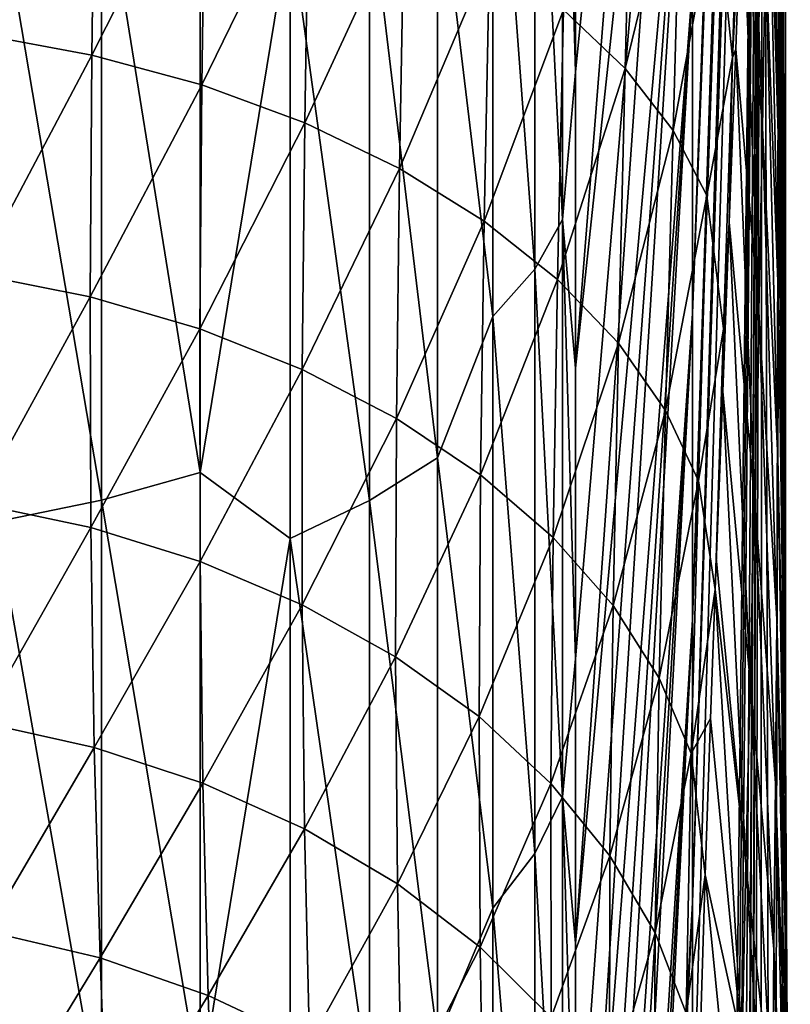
# Model space of a CAD drawing. Header units: metres. Extents: x -22 to 72, y -237 to 23.
# Tile 348 of 363: x 69.84 to 71.51, y -10.09 to -7.96. Entities that reach past the tile are written whole.
import ezdxf

# ---------------------------------------------------------------- set-up
doc = ezdxf.new("R2010")
doc.units = ezdxf.units.M
doc.layers.add('solid_509588_MEDIA_SW0001', color=7, linetype='CONTINUOUS')

msp = doc.modelspace()

# ---------------------------------------------------------------- linework, layer by layer
at = {"layer": 'solid_509588_MEDIA_SW0001'}
for points in [[(71.498817, -9.24112, 99.392853), (71.5, 0, 84.5), (71.449417, 5.21058, 88.148491)], [(71.490837, -7.819918, 100.387993), (71.498817, -9.24112, 99.392853), (71.449417, 5.21058, 88.148491)], [(71.470947, -13.986648, 96.07), (71.449417, -5.21058, 80.851509), (71.5, 0, 84.5)], [(71.489563, -12.404846, 97.177589), (71.470947, -13.986648, 96.07), (71.5, 0, 84.5)], [(71.490837, -12.255258, 97.282333), (71.489563, -12.404846, 97.177589), (71.5, 0, 84.5)], [(71.498848, -10.822992, 98.285217), (71.490837, -12.255258, 97.282333), (71.5, 0, 84.5)], [(71.498817, -9.24112, 99.392853), (71.498848, -10.822992, 98.285217), (71.5, 0, 84.5)], [(71.449417, -4.29263, 79.805862), (71.297287, -8.592765, 75.103516), (71.297287, -7.883942, 74.50135)], [(71.449417, -4.623829, 80.131729), (71.297287, -8.592765, 75.103516), (71.449417, -4.29263, 79.805862)], [(71.449417, -4.623829, 80.131729), (71.297287, -9.25574, 75.755814), (71.297287, -8.592765, 75.103516)], [(71.449417, -4.930357, 80.480896), (71.297287, -9.25574, 75.755814), (71.449417, -4.623829, 80.131729)], [(71.449417, -4.930357, 80.480896), (71.449417, -5.21058, 80.851509), (71.297287, -9.869333, 76.454773)], [(71.449417, -4.930357, 80.480896), (71.297287, -9.869333, 76.454773), (71.297287, -9.25574, 75.755814)], [(71.299095, -18.534039, 88.869286), (71.297287, -10.430269, 77.196648), (71.449417, -5.21058, 80.851509)], [(71.297287, -9.869333, 76.454773), (71.449417, -5.21058, 80.851509), (71.297287, -10.430269, 77.196648)], [(71.314995, -18.364952, 89.520226), (71.299095, -18.534039, 88.869286), (71.449417, -5.21058, 80.851509)], [(71.330673, -18.173166, 90.164383), (71.314995, -18.364952, 89.520226), (71.449417, -5.21058, 80.851509)], [(71.360985, -17.723473, 91.427315), (71.330673, -18.173166, 90.164383), (71.449417, -5.21058, 80.851509)], [(71.38131, -17.367517, 92.316071), (71.360985, -17.723473, 91.427315), (71.449417, -5.21058, 80.851509)], [(71.384193, -17.315123, 92.448608), (71.38131, -17.367517, 92.316071), (71.449417, -5.21058, 80.851509)], [(71.400406, -17.008902, 93.229935), (71.384193, -17.315123, 92.448608), (71.449417, -5.21058, 80.851509)], [(71.402847, -16.962561, 93.355812), (71.400406, -17.008902, 93.229935), (71.449417, -5.21058, 80.851509)], [(71.417549, -16.690189, 94.176956), (71.402847, -16.962561, 93.355812), (71.449417, -5.21058, 80.851509)], [(71.443008, -15.568357, 94.962471), (71.417549, -16.690189, 94.176956), (71.449417, -5.21058, 80.851509)], [(71.470947, -13.986648, 96.07), (71.443008, -15.568357, 94.962471), (71.449417, -5.21058, 80.851509)], [(71.297287, -5.521318, 73.026352), (71.043945, -8.070098, 67.193619), (71.043945, -7.417348, 66.903969)], [(71.297287, -5.521318, 73.026352), (71.043945, -8.71156, 67.507477), (71.043945, -8.070098, 67.193619)], [(71.297287, -5.521318, 73.026352), (71.297287, -6.344111, 73.459991), (71.043945, -8.71156, 67.507477)], [(71.297287, -6.344111, 73.459991), (71.043945, -9.340839, 67.845093), (71.043945, -8.71156, 67.507477)], [(71.297287, -6.344111, 73.459991), (71.043945, -9.957054, 68.206001), (71.043945, -9.340839, 67.845093)], [(71.297287, -6.344111, 73.459991), (71.297287, -7.133056, 73.952538), (71.043945, -9.957054, 68.206001)], [(71.491211, -8.137896, 100.832169), (71.475029, -6.668018, 101.858841), (71.477333, -6.9678, 101.991905)], [(71.491211, -8.137896, 100.832169), (71.490227, -7.897778, 100.664368), (71.475029, -6.668018, 101.858841)], [(71.492485, -8.38201, 101.007484), (71.477333, -6.9678, 101.991905), (71.47963, -7.2727, 102.135361)], [(71.492485, -8.38201, 101.007484), (71.491211, -8.137896, 100.832169), (71.477333, -6.9678, 101.991905)], [(71.484047, -8.228764, 102.6632), (71.461777, -7.023824, 103.473228), (71.459732, -7.406844, 103.652916)], [(71.484047, -8.228764, 102.6632), (71.483231, -7.902434, 102.467903), (71.461777, -7.023824, 103.473228)], [(70.955872, -7.185047, 66.270546), (71.015793, -7.094565, 66.500114), (71.015793, -8.389546, 67.066002)], [(71.015793, -7.094565, 66.500114), (71.043945, -7.417348, 66.903969), (71.043945, -8.070098, 67.193619)], [(71.015793, -8.389546, 67.066002), (71.015793, -7.094565, 66.500114), (71.043945, -8.070098, 67.193619)], [(71.297287, -7.133056, 73.952538), (71.043945, -10.559343, 68.589706), (71.043945, -9.957054, 68.206001)], [(71.297287, -7.133056, 73.952538), (71.043945, -11.146864, 68.995659), (71.043945, -10.559343, 68.589706)], [(71.297287, -7.133056, 73.952538), (71.297287, -7.883942, 74.50135), (71.043945, -11.146864, 68.995659)], [(70.955872, -7.185047, 66.270546), (70.955872, -8.496544, 66.843651), (70.865181, -7.272016, 66.049896)], [(70.955872, -7.185047, 66.270546), (71.015793, -8.389546, 67.066002), (70.955872, -8.496544, 66.843651)], [(70.865181, -7.272016, 66.049896), (70.865181, -8.599387, 66.629936), (70.745163, -7.601265, 65.94104)], [(70.955872, -8.496544, 66.843651), (70.865181, -8.599387, 66.629936), (70.865181, -7.272016, 66.049896)], [(71.416389, -7.279808, 104.663734), (71.4048, -7.646109, 104.879425), (71.449448, -8.1908, 104.097244)], [(71.416389, -7.279808, 104.663734), (71.449448, -8.1908, 104.097244), (71.45562, -7.796097, 103.860519)], [(71.494003, -8.632107, 101.193665), (71.47963, -7.2727, 102.135361), (71.481674, -7.583941, 102.292908)], [(71.494003, -8.632107, 101.193665), (71.492485, -8.38201, 101.007484), (71.47963, -7.2727, 102.135361)], [(71.483917, -8.563159, 102.88105), (71.459732, -7.406844, 103.652916), (71.45562, -7.796097, 103.860519)], [(71.483917, -8.563159, 102.88105), (71.484047, -8.228764, 102.6632), (71.459732, -7.406844, 103.652916)], [(71.151688, -8.061874, 106.092072), (71.167297, -7.442119, 105.709915), (71.018257, -7.935067, 106.271843)], [(71.273178, -7.564456, 105.509857), (71.167297, -7.442119, 105.709915), (71.151688, -8.061874, 106.092072)], [(71.384056, -8.038458, 105.20871), (71.402237, -7.427442, 104.864288), (71.348099, -7.692002, 105.299332)], [(71.384056, -8.038458, 105.20871), (71.4048, -7.646109, 104.879425), (71.402237, -7.427442, 104.864288)], [(70.003166, -7.48654, 106.879539), (69.754166, -7.444365, 106.928726), (69.747528, -7.987469, 107.318497)], [(69.996033, -8.033165, 107.269951), (70.003166, -7.48654, 106.879539), (69.747528, -7.987469, 107.318497)], [(70.241852, -7.546137, 106.804176), (70.003166, -7.48654, 106.879539), (69.996033, -8.033165, 107.269951)], [(70.233971, -8.097752, 107.196358), (70.241852, -7.546137, 106.804176), (69.996033, -8.033165, 107.269951)], [(70.466263, -7.62217, 106.703873), (70.241852, -7.546137, 106.804176), (70.233971, -8.097752, 107.196358)], [(70.230705, -7.558039, 65.324211), (70.230705, -8.937619, 65.927071), (70.016975, -7.60831, 65.196671)], [(70.425346, -7.750285, 65.577202), (70.230705, -8.937619, 65.927071), (70.230705, -7.558039, 65.324211)], [(71.255791, -8.196582, 105.899155), (71.273178, -7.564456, 105.509857), (71.151688, -8.061874, 106.092072)], [(71.348099, -7.692002, 105.299332), (71.273178, -7.564456, 105.509857), (71.255791, -8.196582, 105.899155)], [(71.495651, -8.889763, 101.39373), (71.481674, -7.583941, 102.292908), (71.483231, -7.902434, 102.467903)], [(71.495651, -8.889763, 101.39373), (71.494003, -8.632107, 101.193665), (71.481674, -7.583941, 102.292908)], [(70.016975, -7.60831, 65.196671), (70.016975, -8.997066, 65.803535), (69.78759, -7.648244, 65.095352)], [(70.230705, -8.937619, 65.927071), (70.016975, -8.997066, 65.803535), (70.016975, -7.60831, 65.196671)], [(70.745163, -7.601265, 65.94104), (70.745163, -8.905878, 66.530602), (70.597763, -7.67963, 65.74971)], [(70.865181, -8.599387, 66.629936), (70.745163, -8.905878, 66.530602), (70.745163, -7.601265, 65.94104)], [(70.457397, -8.180161, 107.098946), (70.466263, -7.62217, 106.703873), (70.233971, -8.097752, 107.196358)], [(70.672684, -7.71338, 106.580299), (70.466263, -7.62217, 106.703873), (70.457397, -8.180161, 107.098946)], [(70.016975, -8.997066, 65.803535), (69.78759, -9.04429, 65.705399), (69.78759, -7.648244, 65.095352)], [(71.384056, -8.038458, 105.20871), (71.391579, -8.020172, 105.116951), (71.4048, -7.646109, 104.879425)], [(71.4048, -7.646109, 104.879425), (71.391579, -8.020172, 105.116951), (71.44149, -8.589464, 104.362747)], [(71.4048, -7.646109, 104.879425), (71.44149, -8.589464, 104.362747), (71.449448, -8.1908, 104.097244)], [(70.597763, -7.67963, 65.74971), (70.597763, -8.997693, 66.345345), (70.425346, -7.750285, 65.577202)], [(70.745163, -8.905878, 66.530602), (70.597763, -8.997693, 66.345345), (70.597763, -7.67963, 65.74971)], [(71.328842, -8.33696, 105.696274), (71.348099, -7.692002, 105.299332), (71.255791, -8.196582, 105.899155)], [(71.384056, -8.038458, 105.20871), (71.348099, -7.692002, 105.299332), (71.328842, -8.33696, 105.696274)], [(70.662628, -8.279028, 106.979317), (70.672684, -7.71338, 106.580299), (70.457397, -8.180161, 107.098946)], [(70.857704, -7.818258, 106.435486), (70.672684, -7.71338, 106.580299), (70.662628, -8.279028, 106.979317)], [(70.425346, -7.750285, 65.577202), (70.425346, -9.080475, 66.178314), (70.230705, -8.937619, 65.927071)], [(70.597763, -8.997693, 66.345345), (70.425346, -9.080475, 66.178314), (70.425346, -7.750285, 65.577202)], [(71.482765, -8.905445, 103.122955), (71.45562, -7.796097, 103.860519), (71.449448, -8.1908, 104.097244)], [(71.482765, -8.905445, 103.122955), (71.483917, -8.563159, 102.88105), (71.45562, -7.796097, 103.860519)], [(70.846245, -8.392717, 106.839462), (70.857704, -7.818258, 106.435486), (70.662628, -8.279028, 106.979317)], [(71.018257, -7.935067, 106.271843), (70.857704, -7.818258, 106.435486), (70.846245, -8.392717, 106.839462)], [(71.490227, -7.897778, 100.664368), (71.498817, -9.24112, 99.392853), (71.490837, -7.819918, 100.387993)], [(71.297287, -7.883942, 74.50135), (71.043945, -11.718795, 69.423294), (71.043945, -11.146864, 68.995659)], [(71.297287, -7.883942, 74.50135), (71.043945, -12.274336, 69.872017), (71.043945, -11.718795, 69.423294)], [(71.297287, -7.883942, 74.50135), (71.297287, -8.592765, 75.103516), (71.043945, -12.274336, 69.872017)], [(71.497261, -9.156145, 101.61026), (71.483231, -7.902434, 102.467903), (71.484047, -8.228764, 102.6632)], [(71.497261, -9.156145, 101.61026), (71.495651, -8.889763, 101.39373), (71.483231, -7.902434, 102.467903)], [(71.49894, -9.423722, 99.596199), (71.498817, -9.24112, 99.392853), (71.490227, -7.897778, 100.664368)], [(71.49894, -9.423722, 99.596199), (71.490227, -7.897778, 100.664368), (71.491211, -8.137896, 100.832169)], [(71.005226, -8.519347, 106.681694), (71.018257, -7.935067, 106.271843), (70.846245, -8.392717, 106.839462)], [(71.151688, -8.061874, 106.092072), (71.018257, -7.935067, 106.271843), (71.005226, -8.519347, 106.681694)], [(69.996033, -8.033165, 107.269951), (69.747528, -7.987469, 107.318497), (69.744392, -8.508008, 107.740067)], [(69.992386, -8.556828, 107.69191), (69.996033, -8.033165, 107.269951), (69.744392, -8.508008, 107.740067)], [(70.233971, -8.097752, 107.196358), (69.996033, -8.033165, 107.269951), (69.992386, -8.556828, 107.69191)], [(71.364822, -8.625849, 105.583511), (71.384056, -8.038458, 105.20871), (71.328842, -8.33696, 105.696274)], [(71.364822, -8.625849, 105.583511), (71.37738, -8.394796, 105.373878), (71.384056, -8.038458, 105.20871)], [(71.391579, -8.020172, 105.116951), (71.37738, -8.394796, 105.373878), (71.432297, -8.9899, 104.655144)], [(71.384056, -8.038458, 105.20871), (71.37738, -8.394796, 105.373878), (71.391579, -8.020172, 105.116951)], [(71.391579, -8.020172, 105.116951), (71.432297, -8.9899, 104.655144), (71.44149, -8.589464, 104.362747)], [(71.136932, -8.656821, 106.508614), (71.151688, -8.061874, 106.092072), (71.005226, -8.519347, 106.681694)], [(71.015793, -8.389546, 67.066002), (71.043945, -8.070098, 67.193619), (71.043945, -8.71156, 67.507477)], [(71.255791, -8.196582, 105.899155), (71.151688, -8.061874, 106.092072), (71.136932, -8.656821, 106.508614)], [(70.229546, -8.625957, 107.619965), (70.233971, -8.097752, 107.196358), (69.992386, -8.556828, 107.69191)], [(70.457397, -8.180161, 107.098946), (70.233971, -8.097752, 107.196358), (70.229546, -8.625957, 107.619965)], [(71.499313, -9.607535, 99.804428), (71.491211, -8.137896, 100.832169), (71.492485, -8.38201, 101.007484)], [(71.499313, -9.607535, 99.804428), (71.49894, -9.423722, 99.596199), (71.491211, -8.137896, 100.832169)], [(70.451958, -8.714253, 107.525421), (70.457397, -8.180161, 107.098946), (70.229546, -8.625957, 107.619965)], [(70.662628, -8.279028, 106.979317), (70.457397, -8.180161, 107.098946), (70.451958, -8.714253, 107.525421)], [(71.239182, -8.802865, 106.323097), (71.255791, -8.196582, 105.899155), (71.136932, -8.656821, 106.508614)], [(71.328842, -8.33696, 105.696274), (71.255791, -8.196582, 105.899155), (71.239182, -8.802865, 106.323097)], [(71.480606, -9.254954, 103.389526), (71.449448, -8.1908, 104.097244), (71.44149, -8.589464, 104.362747)], [(71.480606, -9.254954, 103.389526), (71.482765, -8.905445, 103.122955), (71.449448, -8.1908, 104.097244)], [(71.498695, -9.432005, 101.845314), (71.484047, -8.228764, 102.6632), (71.483917, -8.563159, 102.88105)], [(71.498695, -9.432005, 101.845314), (71.497261, -9.156145, 101.61026), (71.484047, -8.228764, 102.6632)], [(70.655937, -8.820253, 107.409851), (70.662628, -8.279028, 106.979317), (70.451958, -8.714253, 107.525421)], [(70.846245, -8.392717, 106.839462), (70.662628, -8.279028, 106.979317), (70.655937, -8.820253, 107.409851)], [(71.310295, -8.955061, 106.128212), (71.328842, -8.33696, 105.696274), (71.239182, -8.802865, 106.323097)], [(71.364822, -8.625849, 105.583511), (71.328842, -8.33696, 105.696274), (71.310295, -8.955061, 106.128212)], [(70.838104, -8.942204, 107.275146), (70.846245, -8.392717, 106.839462), (70.655937, -8.820253, 107.409851)], [(71.005226, -8.519347, 106.681694), (70.846245, -8.392717, 106.839462), (70.838104, -8.942204, 107.275146)], [(70.955872, -8.496544, 66.843651), (71.015793, -8.389546, 67.066002), (71.015793, -9.639766, 67.724907)], [(71.015793, -8.389546, 67.066002), (71.043945, -8.71156, 67.507477), (71.043945, -9.340839, 67.845093)], [(71.015793, -9.639766, 67.724907), (71.015793, -8.389546, 67.066002), (71.043945, -9.340839, 67.845093)], [(71.37738, -8.394796, 105.373878), (71.363045, -8.762092, 105.645195), (71.422615, -9.389438, 104.971481)], [(71.364822, -8.625849, 105.583511), (71.363045, -8.762092, 105.645195), (71.37738, -8.394796, 105.373878)], [(71.37738, -8.394796, 105.373878), (71.422615, -9.389438, 104.971481), (71.432297, -8.9899, 104.655144)], [(71.500061, -9.79553, 100.020752), (71.492485, -8.38201, 101.007484), (71.494003, -8.632107, 101.193665)], [(71.500061, -9.79553, 100.020752), (71.499313, -9.607535, 99.804428), (71.492485, -8.38201, 101.007484)], [(69.992386, -8.556828, 107.69191), (69.744392, -8.508008, 107.740067), (69.746445, -9.004663, 108.19252)], [(70.955872, -8.496544, 66.843651), (70.955872, -9.762708, 67.510963), (70.865181, -8.599387, 66.629936)], [(70.955872, -8.496544, 66.843651), (71.015793, -9.639766, 67.724907), (70.955872, -9.762708, 67.510963)], [(70.995453, -9.078086, 107.123558), (71.005226, -8.519347, 106.681694), (70.838104, -8.942204, 107.275146)], [(71.136932, -8.656821, 106.508614), (71.005226, -8.519347, 106.681694), (70.995453, -9.078086, 107.123558)], [(69.993881, -9.056417, 108.144608), (69.992386, -8.556828, 107.69191), (69.746445, -9.004663, 108.19252)], [(70.229546, -8.625957, 107.619965), (69.992386, -8.556828, 107.69191), (69.993881, -9.056417, 108.144608)], [(71.499847, -9.717673, 102.100304), (71.483917, -8.563159, 102.88105), (71.482765, -8.905445, 103.122955)], [(71.499847, -9.717673, 102.100304), (71.498695, -9.432005, 101.845314), (71.483917, -8.563159, 102.88105)], [(71.297287, -8.592765, 75.103516), (71.043945, -12.812711, 70.341194), (71.043945, -12.274336, 69.872017)], [(71.297287, -8.592765, 75.103516), (71.043945, -13.333165, 70.830177), (71.043945, -12.812711, 70.341194)], [(71.297287, -8.592765, 75.103516), (71.297287, -9.25574, 75.755814), (71.043945, -13.333165, 70.830177)], [(71.477654, -9.610441, 103.680367), (71.44149, -8.589464, 104.362747), (71.432297, -8.9899, 104.655144)], [(71.477654, -9.610441, 103.680367), (71.480606, -9.254954, 103.389526), (71.44149, -8.589464, 104.362747)], [(70.865181, -8.599387, 66.629936), (70.865181, -9.880877, 67.305321), (70.745163, -8.905878, 66.530602)], [(70.955872, -9.762708, 67.510963), (70.865181, -9.880877, 67.305321), (70.865181, -8.599387, 66.629936)], [(70.230232, -9.129816, 108.074234), (70.229546, -8.625957, 107.619965), (69.993881, -9.056417, 108.144608)], [(70.451958, -8.714253, 107.525421), (70.229546, -8.625957, 107.619965), (70.230232, -9.129816, 108.074234)], [(71.364822, -8.625849, 105.583511), (71.310295, -8.955061, 106.128212), (71.346588, -9.190866, 105.986984)], [(71.364822, -8.625849, 105.583511), (71.346588, -9.190866, 105.986984), (71.363045, -8.762092, 105.645195)], [(71.501183, -9.990195, 100.248039), (71.494003, -8.632107, 101.193665), (71.495651, -8.889763, 101.39373)], [(71.501183, -9.990195, 100.248039), (71.500061, -9.79553, 100.020752), (71.494003, -8.632107, 101.193665)], [(71.125366, -9.225651, 106.957588), (71.136932, -8.656821, 106.508614), (70.995453, -9.078086, 107.123558)], [(71.239182, -8.802865, 106.323097), (71.136932, -8.656821, 106.508614), (71.125366, -9.225651, 106.957588)], [(70.451584, -9.223643, 107.982574), (70.451958, -8.714253, 107.525421), (70.230232, -9.129816, 108.074234)], [(70.655937, -8.820253, 107.409851), (70.451958, -8.714253, 107.525421), (70.451584, -9.223643, 107.982574)], [(71.363045, -8.762092, 105.645195), (71.346588, -9.190866, 105.986984), (71.349197, -9.121855, 105.929886)], [(71.363045, -8.762092, 105.645195), (71.349197, -9.121855, 105.929886), (71.413254, -9.785216, 105.308395)], [(71.363045, -8.762092, 105.645195), (71.413254, -9.785216, 105.308395), (71.422615, -9.389438, 104.971481)], [(71.225708, -9.382457, 106.779976), (71.239182, -8.802865, 106.323097), (71.125366, -9.225651, 106.957588)], [(71.310295, -8.955061, 106.128212), (71.239182, -8.802865, 106.323097), (71.225708, -9.382457, 106.779976)], [(70.654266, -9.336347, 107.87114), (70.655937, -8.820253, 107.409851), (70.451584, -9.223643, 107.982574)], [(70.838104, -8.942204, 107.275146), (70.655937, -8.820253, 107.409851), (70.654266, -9.336347, 107.87114)], [(71.502609, -10.193543, 100.488777), (71.495651, -8.889763, 101.39373), (71.497261, -9.156145, 101.61026)], [(71.502609, -10.193543, 100.488777), (71.501183, -9.990195, 100.248039), (71.495651, -8.889763, 101.39373)], [(70.745163, -8.905878, 66.530602), (70.745163, -10.16511, 67.211723), (70.597763, -8.997693, 66.345345)], [(70.865181, -9.880877, 67.305321), (70.745163, -10.16511, 67.211723), (70.745163, -8.905878, 66.530602)], [(71.50071, -10.013058, 102.375999), (71.482765, -8.905445, 103.122955), (71.480606, -9.254954, 103.389526)], [(71.50071, -10.013058, 102.375999), (71.499847, -9.717673, 102.100304), (71.482765, -8.905445, 103.122955)], [(70.230705, -8.937619, 65.927071), (70.230705, -10.269513, 66.629021), (70.016975, -8.997066, 65.803535)], [(70.425346, -9.080475, 66.178314), (70.230705, -10.269513, 66.629021), (70.230705, -8.937619, 65.927071)], [(70.834938, -9.46606, 107.741776), (70.838104, -8.942204, 107.275146), (70.654266, -9.336347, 107.87114)], [(70.995453, -9.078086, 107.123558), (70.838104, -8.942204, 107.275146), (70.834938, -9.46606, 107.741776)], [(71.294807, -9.545907, 106.593666), (71.310295, -8.955061, 106.128212), (71.225708, -9.382457, 106.779976)], [(71.294807, -9.545907, 106.593666), (71.346588, -9.190866, 105.986984), (71.310295, -8.955061, 106.128212)], [(70.016975, -8.997066, 65.803535), (70.016975, -10.337818, 66.510155), (69.78759, -9.04429, 65.705399)], [(70.230705, -10.269513, 66.629021), (70.016975, -10.337818, 66.510155), (70.016975, -8.997066, 65.803535)], [(70.597763, -8.997693, 66.345345), (70.597763, -10.269907, 67.033485), (70.425346, -9.080475, 66.178314)], [(70.745163, -10.16511, 67.211723), (70.597763, -10.269907, 67.033485), (70.597763, -8.997693, 66.345345)], [(71.474251, -9.970107, 103.994087), (71.432297, -8.9899, 104.655144), (71.422615, -9.389438, 104.971481)], [(71.474251, -9.970107, 103.994087), (71.477654, -9.610441, 103.680367), (71.432297, -8.9899, 104.655144)], [(69.993881, -9.056417, 108.144608), (69.746445, -9.004663, 108.19252), (69.754272, -9.478223, 108.6754)], [(70.001129, -9.532896, 108.627693), (69.993881, -9.056417, 108.144608), (69.754272, -9.478223, 108.6754)], [(70.016975, -10.337818, 66.510155), (69.78759, -10.392079, 66.415733), (69.78759, -9.04429, 65.705399)], [(70.230232, -9.129816, 108.074234), (69.993881, -9.056417, 108.144608), (70.001129, -9.532896, 108.627693)], [(70.425346, -9.080475, 66.178314), (70.425346, -10.364393, 66.872787), (70.230705, -10.269513, 66.629021)], [(70.597763, -10.269907, 67.033485), (70.425346, -10.364393, 66.872787), (70.425346, -9.080475, 66.178314)], [(70.990593, -9.610638, 107.596619), (70.995453, -9.078086, 107.123558), (70.834938, -9.46606, 107.741776)], [(71.125366, -9.225651, 106.957588), (70.995453, -9.078086, 107.123558), (70.990593, -9.610638, 107.596619)], [(71.349197, -9.121855, 105.929886), (71.346588, -9.190866, 105.986984), (71.413254, -9.785216, 105.308395)], [(70.236626, -9.610396, 108.558884), (70.230232, -9.129816, 108.074234), (70.001129, -9.532896, 108.627693)], [(70.451584, -9.223643, 107.982574), (70.230232, -9.129816, 108.074234), (70.236626, -9.610396, 108.558884)], [(71.504234, -10.407101, 100.74498), (71.497261, -9.156145, 101.61026), (71.498695, -9.432005, 101.845314)], [(71.504234, -10.407101, 100.74498), (71.502609, -10.193543, 100.488777), (71.497261, -9.156145, 101.61026)], [(71.294807, -9.545907, 106.593666), (71.336342, -9.470366, 106.226463), (71.346588, -9.190866, 105.986984)], [(71.346588, -9.190866, 105.986984), (71.336342, -9.470366, 106.226463), (71.404999, -10.174452, 105.66256)], [(71.346588, -9.190866, 105.986984), (71.404999, -10.174452, 105.66256), (71.413254, -9.785216, 105.308395)], [(70.456879, -9.70944, 108.4701), (70.451584, -9.223643, 107.982574), (70.236626, -9.610396, 108.558884)], [(70.654266, -9.336347, 107.87114), (70.451584, -9.223643, 107.982574), (70.456879, -9.70944, 108.4701)], [(71.118668, -9.767687, 107.438087), (71.125366, -9.225651, 106.957588), (70.990593, -9.610638, 107.596619)], [(71.225708, -9.382457, 106.779976), (71.125366, -9.225651, 106.957588), (71.118668, -9.767687, 107.438087)], [(71.297287, -9.25574, 75.755814), (71.043945, -13.834972, 71.33828), (71.043945, -13.333165, 70.830177)], [(71.297287, -9.25574, 75.755814), (71.043945, -14.31743, 71.864792), (71.043945, -13.834972, 71.33828)], [(71.297287, -9.25574, 75.755814), (71.297287, -9.869333, 76.454773), (71.043945, -14.31743, 71.864792)], [(71.501335, -10.317632, 102.672523), (71.480606, -9.254954, 103.389526), (71.477654, -9.610441, 103.680367)], [(71.501335, -10.317632, 102.672523), (71.50071, -10.013058, 102.375999), (71.480606, -9.254954, 103.389526)], [(71.49894, -9.423722, 99.596199), (71.498848, -10.822992, 98.285217), (71.498817, -9.24112, 99.392853)], [(70.658226, -9.828389, 108.362808), (70.654266, -9.336347, 107.87114), (70.456879, -9.70944, 108.4701)], [(70.834938, -9.46606, 107.741776), (70.654266, -9.336347, 107.87114), (70.658226, -9.828389, 108.362808)], [(71.015793, -9.639766, 67.724907), (71.043945, -9.340839, 67.845093), (71.043945, -9.957054, 68.206001)], [(71.217033, -9.934608, 107.268784), (71.225708, -9.382457, 106.779976), (71.118668, -9.767687, 107.438087)], [(71.294807, -9.545907, 106.593666), (71.225708, -9.382457, 106.779976), (71.217033, -9.934608, 107.268784)], [(71.470871, -10.331795, 104.328545), (71.422615, -9.389438, 104.971481), (71.413254, -9.785216, 105.308395)], [(71.470871, -10.331795, 104.328545), (71.474251, -9.970107, 103.994087), (71.422615, -9.389438, 104.971481)], [(71.49897, -10.949614, 98.527756), (71.498848, -10.822992, 98.285217), (71.49894, -9.423722, 99.596199)], [(71.49897, -10.949614, 98.527756), (71.49894, -9.423722, 99.596199), (71.499313, -9.607535, 99.804428)], [(71.505966, -10.631904, 101.01812), (71.498695, -9.432005, 101.845314), (71.499847, -9.717673, 102.100304)], [(71.505966, -10.631904, 101.01812), (71.504234, -10.407101, 100.74498), (71.498695, -9.432005, 101.845314)], [(70.837349, -9.965274, 108.2388), (70.834938, -9.46606, 107.741776), (70.658226, -9.828389, 108.362808)], [(70.990593, -9.610638, 107.596619), (70.834938, -9.46606, 107.741776), (70.837349, -9.965274, 108.2388)], [(70.001129, -9.532896, 108.627693), (69.754272, -9.478223, 108.6754), (69.76725, -9.930636, 109.187469)], [(71.294807, -9.545907, 106.593666), (71.324928, -9.808641, 106.53463), (71.336342, -9.470366, 106.226463)], [(71.336342, -9.470366, 106.226463), (71.324928, -9.808641, 106.53463), (71.404999, -10.174452, 105.66256)], [(70.013489, -9.9883, 109.140083), (70.001129, -9.532896, 108.627693), (69.76725, -9.930636, 109.187469)], [(70.236626, -9.610396, 108.558884), (70.001129, -9.532896, 108.627693), (70.013489, -9.9883, 109.140083)], [(71.284073, -10.108637, 107.091522), (71.294807, -9.545907, 106.593666), (71.217033, -9.934608, 107.268784)], [(71.284073, -10.108637, 107.091522), (71.324928, -9.808641, 106.53463), (71.294807, -9.545907, 106.593666)], [(70.2481, -10.069775, 109.072861), (70.236626, -9.610396, 108.558884), (70.013489, -9.9883, 109.140083)], [(70.456879, -9.70944, 108.4701), (70.236626, -9.610396, 108.558884), (70.2481, -10.069775, 109.072861)], [(70.991272, -10.117829, 108.100105), (70.990593, -9.610638, 107.596619), (70.837349, -9.965274, 108.2388)], [(71.118668, -9.767687, 107.438087), (70.990593, -9.610638, 107.596619), (70.991272, -10.117829, 108.100105)], [(71.501869, -10.630427, 102.989372), (71.477654, -9.610441, 103.680367), (71.474251, -9.970107, 103.994087)], [(71.501869, -10.630427, 102.989372), (71.501335, -10.317632, 102.672523), (71.477654, -9.610441, 103.680367)], [(71.499336, -11.076826, 98.775627), (71.49897, -10.949614, 98.527756), (71.499313, -9.607535, 99.804428)], [(71.499336, -11.076826, 98.775627), (71.499313, -9.607535, 99.804428), (71.500061, -9.79553, 100.020752)], [(70.955872, -9.762708, 67.510963), (71.015793, -9.639766, 67.724907), (71.015793, -10.838552, 68.473312)], [(71.015793, -9.639766, 67.724907), (71.043945, -9.957054, 68.206001), (71.043945, -10.559343, 68.589706)], [(71.015793, -10.838552, 68.473312), (71.015793, -9.639766, 67.724907), (71.043945, -10.559343, 68.589706)], [(70.467216, -10.17371, 108.986908), (70.456879, -9.70944, 108.4701), (70.2481, -10.069775, 109.072861)], [(70.658226, -9.828389, 108.362808), (70.456879, -9.70944, 108.4701), (70.467216, -10.17371, 108.986908)], [(71.507767, -10.868503, 101.309067), (71.499847, -9.717673, 102.100304), (71.50071, -10.013058, 102.375999)], [(71.507767, -10.868503, 101.309067), (71.505966, -10.631904, 101.01812), (71.499847, -9.717673, 102.100304)], [(70.955872, -9.762708, 67.510963), (70.955872, -10.976784, 68.268913), (70.865181, -9.880877, 67.305321)], [(70.955872, -9.762708, 67.510963), (71.015793, -10.838552, 68.473312), (70.955872, -10.976784, 68.268913)], [(71.117462, -10.283531, 107.949043), (71.118668, -9.767687, 107.438087), (70.991272, -10.117829, 108.100105)], [(71.217033, -9.934608, 107.268784), (71.118668, -9.767687, 107.438087), (71.117462, -10.283531, 107.949043)], [(71.468002, -10.693214, 104.681145), (71.413254, -9.785216, 105.308395), (71.404999, -10.174452, 105.66256)], [(71.468002, -10.693214, 104.681145), (71.470871, -10.331795, 104.328545), (71.413254, -9.785216, 105.308395)], [(71.284073, -10.108637, 107.091522), (71.315071, -10.142861, 106.861137), (71.324928, -9.808641, 106.53463)], [(71.324928, -9.808641, 106.53463), (71.315071, -10.142861, 106.861137), (71.398514, -10.554683, 106.030899)], [(71.324928, -9.808641, 106.53463), (71.398514, -10.554683, 106.030899), (71.404999, -10.174452, 105.66256)], [(71.500084, -11.208134, 99.031647), (71.499336, -11.076826, 98.775627), (71.500061, -9.79553, 100.020752)], [(71.500084, -11.208134, 99.031647), (71.500061, -9.79553, 100.020752), (71.501183, -9.990195, 100.248039)], [(70.667206, -10.298387, 108.883652), (70.658226, -9.828389, 108.362808), (70.467216, -10.17371, 108.986908)], [(70.837349, -9.965274, 108.2388), (70.658226, -9.828389, 108.362808), (70.667206, -10.298387, 108.883652)], [(71.297287, -9.869333, 76.454773), (71.297287, -10.430269, 77.196648), (71.043945, -15.221625, 72.97007)], [(71.297287, -9.869333, 76.454773), (71.043945, -14.779863, 72.408974), (71.043945, -14.31743, 71.864792)], [(71.297287, -9.869333, 76.454773), (71.043945, -15.221625, 72.97007), (71.043945, -14.779863, 72.408974)], [(70.865181, -9.880877, 67.305321), (70.865181, -11.109649, 68.072449), (70.745163, -10.16511, 67.211723)], [(70.955872, -10.976784, 68.268913), (70.865181, -11.109649, 68.072449), (70.865181, -9.880877, 67.305321)], [(70.013489, -9.9883, 109.140083), (69.76725, -9.930636, 109.187469), (69.783821, -10.364876, 109.726692)], [(71.213814, -10.459636, 107.788094), (71.217033, -9.934608, 107.268784), (71.117462, -10.283531, 107.949043)], [(71.284073, -10.108637, 107.091522), (71.217033, -9.934608, 107.268784), (71.213814, -10.459636, 107.788094)], [(70.844749, -10.441741, 108.764786), (70.837349, -9.965274, 108.2388), (70.667206, -10.298387, 108.883652)], [(70.991272, -10.117829, 108.100105), (70.837349, -9.965274, 108.2388), (70.844749, -10.441741, 108.764786)], [(71.502525, -10.950077, 103.325455), (71.474251, -9.970107, 103.994087), (71.470871, -10.331795, 104.328545)], [(71.502525, -10.950077, 103.325455), (71.501869, -10.630427, 102.989372), (71.474251, -9.970107, 103.994087)], [(70.029411, -10.425601, 109.67981), (70.013489, -9.9883, 109.140083), (69.783821, -10.364876, 109.726692)], [(70.2481, -10.069775, 109.072861), (70.013489, -9.9883, 109.140083), (70.029411, -10.425601, 109.67981)], [(71.501213, -11.346561, 99.298325), (71.500084, -11.208134, 99.031647), (71.501183, -9.990195, 100.248039)], [(71.501213, -11.346561, 99.298325), (71.501183, -9.990195, 100.248039), (71.502609, -10.193543, 100.488777)], [(71.509651, -11.116985, 101.618088), (71.50071, -10.013058, 102.375999), (71.501335, -10.317632, 102.672523)], [(71.509651, -11.116985, 101.618088), (71.507767, -10.868503, 101.309067), (71.50071, -10.013058, 102.375999)], [(70.26313, -10.510893, 109.614197), (70.2481, -10.069775, 109.072861), (70.029411, -10.425601, 109.67981)], [(70.467216, -10.17371, 108.986908), (70.2481, -10.069775, 109.072861), (70.26313, -10.510893, 109.614197)]]:
    msp.add_3dface(points, dxfattribs=at)

doc.saveas('drawing.dxf')
